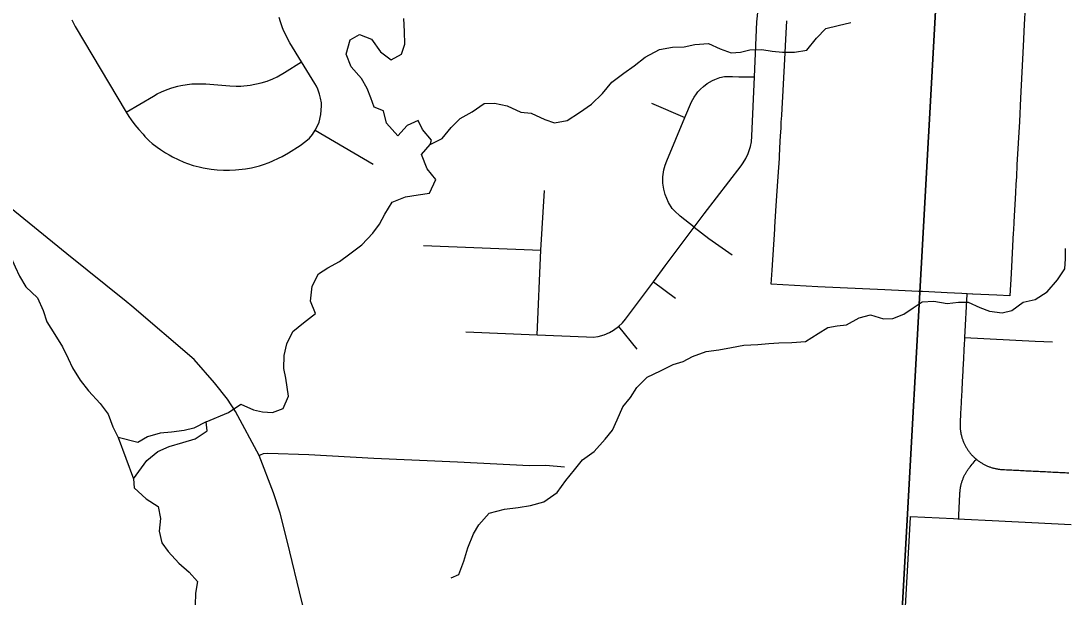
# Model space of a CAD drawing. Extents: x 114843 to 284848, y 317643 to 566895.
# Drawn here: x 168629 to 174457, y 468339 to 471547 of the extents above; entities that cross this region are included whole.
import ezdxf

# ---------------------------------------------------------------- set-up
doc = ezdxf.new("R2010")
doc.units = 0
for name, color, linetype in [('GM_X_Corporation', 7, 'Continuous'), ('GM_X_Major_Lake', 7, 'Continuous'), ('GM_X_Major_River', 7, 'Continuous'), ('GM_X_Minor_River', 7, 'Continuous'), ('GM_X_State_Route', 7, 'Continuous'), ('GM_X_Township', 7, 'Continuous'), ('GM_X_Township_Road', 7, 'Continuous')]:
    doc.layers.add(name, color=color, linetype=linetype)

msp = doc.modelspace()

# ---------------------------------------------------------------- linework, layer by layer
at = {"layer": 'GM_X_Corporation'}
for points in [[(174217.7, 471624.3), (174212.6, 471527.2), (174206.2, 471406.5), (174192.9, 471116.5), (174185.8, 470987.7), (174172.5, 470745.8), (174168.9, 470678.8), (174166.6, 470637.6), (174164, 470589.9), (174155.2, 470428.7), (174152.5, 470379.3), (174151.9, 470368.4), (174147.8, 470292.4), (174143.6, 470216.6), (174139.4, 470140.7), (174132.6, 470016), (174060.3, 470019.9), (173925.9, 470026.4), (173925.4, 470026.4), (173895.5, 470027.9), (173865.5, 470029.3), (173783.8, 470033.3), (173751.1, 470034.9), (173645.8, 470040), (173624.2, 470041), (173551.1, 470044.4), (173437.9, 470049.7), (173064.8, 470066.9), (172804.7, 470081.8), (172809.8, 470160), (172824.5, 470387.3), (172825.3, 470399), (172831.2, 470489.9), (172836.6, 470573.3), (172843.6, 470681.6), (172850.1, 470781.3), (172851, 470795.4), (172855.3, 470876), (172856.9, 470906.7), (172859.2, 470950.2), (172861, 470982.6), (172863, 471020.3), (172865, 471058.5), (172866.7, 471090), (172870.4, 471159.8), (172874.1, 471230), (172877.8, 471299.7), (172881.5, 471369.6), (172883.6, 471408.7), (172887.3, 471478.5), (172891, 471548.2)], [(173542.9, 468121.5), (173580.3, 468781.7), (173580.6, 468787.2), (173820, 468775.4), (173850, 468773.9), (173879.9, 468772.4), (174034.8, 468764.8), (174144.6, 468759.4), (174254.5, 468754), (174364.4, 468748.6), (174474.2, 468743.2)]]:
    msp.add_lwpolyline(points, dxfattribs=at)
at = {"layer": 'GM_X_Major_Lake'}
msp.add_line((169170.1, 469227.3), (169254.9, 468997.4), dxfattribs=at)
for points in [[(168296.2, 470557.7), (168360.6, 470495.8), (168424.9, 470451.9), (168489.2, 470390.1), (168521.5, 470322.1), (168561.7, 470258.2), (168598, 470178.2), (168622.2, 470126.3), (168656.5, 470066.3), (168720.8, 470004.5), (168753.1, 469934.5), (168773.3, 469870.5), (168817.6, 469800.6), (168859.9, 469732.7), (168892.2, 469666.7), (168916.4, 469614.8), (168958.7, 469546.9), (169004.9, 469486.9), (169069.3, 469417.1), (169115.6, 469357.2), (169139.8, 469287.2), (169170.1, 469227.3)], [(169254.9, 468997.4), (169259, 468947.4), (169325.3, 468885.5), (169393.7, 468843.7), (169405.9, 468775.7), (169398, 468705.6), (169414.2, 468641.7), (169448.4, 468591.7), (169508.8, 468527.8), (169565.1, 468478), (169611.3, 468426.1), (169601.5, 468360), (169599.6, 468294)]]:
    msp.add_lwpolyline(points, dxfattribs=at)
at = {"layer": 'GM_X_Major_River'}
msp.add_line((169170.1, 469227.3), (169254.9, 468997.4), dxfattribs=at)
for points in [[(168296.2, 470557.7), (168360.6, 470495.8), (168424.9, 470451.9), (168489.2, 470390.1), (168521.5, 470322.1), (168561.7, 470258.2), (168598, 470178.2), (168622.2, 470126.3), (168656.5, 470066.3), (168720.8, 470004.5), (168753.1, 469934.5), (168773.3, 469870.5), (168817.6, 469800.6), (168859.9, 469732.7), (168892.2, 469666.7), (168916.4, 469614.8), (168958.7, 469546.9), (169004.9, 469486.9), (169069.3, 469417.1), (169115.6, 469357.2), (169139.8, 469287.2), (169170.1, 469227.3)], [(169254.9, 468997.4), (169330.8, 469098.7), (169390.7, 469149), (169454.7, 469177.3), (169530.8, 469199.7), (169598.9, 469220), (169664.9, 469264.3), (169660.6, 469314.3), (169590.6, 469280), (169538.6, 469265.7), (169466.4, 469257.4), (169404.3, 469251.2), (169334.2, 469230.8), (169280.2, 469198.6), (169170.1, 469227.3)], [(169254.9, 468997.4), (169259, 468947.4), (169325.3, 468885.5), (169393.7, 468843.7), (169405.9, 468775.7), (169398, 468705.6), (169414.2, 468641.7), (169448.4, 468591.7), (169508.8, 468527.8), (169565.1, 468478), (169611.3, 468426.1), (169601.5, 468360), (169599.6, 468294)]]:
    msp.add_lwpolyline(points, dxfattribs=at)
at = {"layer": 'GM_X_Minor_River'}
for points in [[(170907, 470858.8), (170914.9, 470882.8), (170864.6, 470942.6), (170840.3, 470992.6), (170778.3, 470964.3), (170726.4, 470908), (170664, 470977.8), (170647.6, 471045.8), (170595.4, 471067.6), (170577.2, 471119.6), (170556.9, 471171.5), (170524.6, 471225.5), (170466.2, 471291.3), (170439.8, 471361.2), (170461.5, 471441.4), (170513.5, 471471.7), (170579.8, 471445.9), (170630.2, 471374), (170690.5, 471330.3), (170746.5, 471362.5), (170766.3, 471416.7), (170764, 471488.7), (170759.7, 471560.8)], [(171023.9, 470954.2), (171074.1, 471004.3), (171139.7, 471040.7), (171207.3, 471087.2), (171265.3, 471089.6), (171335.3, 471074.1), (171411.5, 471038.6), (171469.5, 471033), (171545.7, 470997.5), (171597.8, 470979.9), (171669.7, 470992.4), (171737.3, 471036.8), (171804.9, 471083.3), (171866.4, 471143.8), (171917.9, 471206.1), (171985.4, 471256.6), (172041.1, 471297), (172102.7, 471345.5), (172182.3, 471388), (172256.1, 471400.5), (172320.1, 471403), (172379.9, 471415.4), (172455.8, 471421.9), (172520, 471392.4), (172582.1, 471368.8), (172634, 471373.1), (172685.9, 471385.5), (172751.8, 471388), (172809.9, 471378.3), (172867.9, 471372.8), (172933.8, 471373.2), (173003.7, 471383.7), (173057.1, 471450.1), (173108.7, 471504.5), (173176.5, 471520.9), (173248.3, 471537.4)], [(169660.6, 469314.3), (169784.7, 469366.8), (169852.7, 469413.2), (169922.9, 469381.5), (169973.1, 469369.6), (170029.3, 469365.9), (170089.3, 469388.2), (170119.1, 469458.3), (170102.6, 469558.3), (170092.4, 469612.3), (170094.1, 469684.4), (170109.8, 469748.5), (170141.6, 469816.7), (170201.6, 469865), (170269.5, 469917.3), (170241.1, 469987.2), (170250.8, 470069.3), (170284.6, 470139.5), (170336.6, 470171.8), (170402.6, 470208.1), (170460.5, 470250.4), (170526.5, 470300.7), (170588.3, 470365), (170624.2, 470415.2), (170654, 470471.3), (170695.9, 470537.6), (170769.9, 470567.9), (170840, 470578.2), (170902.1, 470588.5), (170937.9, 470664.7), (170889.5, 470722.6), (170859.1, 470802.5), (170907, 470858.8), (170973, 470893.1), (171023.9, 470954.2)], [(171023.5, 468446), (171067, 468464.2), (171094.4, 468538.3), (171115.8, 468612.5), (171147.2, 468690.7), (171176.8, 468740.9), (171234.3, 468805.3), (171320.1, 468827.9), (171395.9, 468838.4), (171465.8, 468848.9), (171539.6, 468869.4), (171613.1, 468921.9), (171662.6, 468988.2), (171710.1, 469046.6), (171753.7, 469102.9), (171819.3, 469149.3), (171880.7, 469217.7), (171922.3, 469268), (171947.9, 469326.2), (171979.3, 469398.4), (172020.9, 469450.7), (172056.4, 469504.9), (172114, 469563.3), (172187.7, 469597.8), (172259.3, 469634.3), (172315.2, 469650.7), (172366.9, 469679.1), (172442.6, 469705.6), (172512.5, 469716.1), (172584.4, 469728.6), (172652.2, 469741), (172730.1, 469745.6), (172792, 469750), (172847.9, 469754.4), (172919.9, 469756.9), (172995.8, 469761.4), (173065.4, 469805.9), (173119.1, 469840.3), (173171, 469848.6), (173222.9, 469855), (173294.6, 469893.5), (173356.4, 469909.9), (173430.5, 469888.4), (173482.4, 469890.8), (173542.2, 469913.2), (173593.9, 469949.6), (173645.6, 469981.9), (173709.5, 469986.4), (173783.6, 469972.9), (173847.5, 469981.3), (173901.4, 469981.7), (173965.6, 469952.1), (174019.7, 469930.5), (174089.7, 469921), (174143.6, 469935.4), (174207.2, 469981.8), (174273, 469996.3), (174340.6, 470038.7), (174398.1, 470105.1), (174439.6, 470167.4), (174443.2, 470221.5), (174442.7, 470279.5)]]:
    msp.add_lwpolyline(points, dxfattribs=at)
at = {"layer": 'GM_X_State_Route'}
for points in [[(169246.9, 469957.9), (169215, 469985.1), (168883.8, 470250.9), (168595.8, 470485.8), (168512.8, 470553.9), (168423.2, 470637.2), (168365.1, 470702.6), (168320.9, 470764.7), (168283.2, 470833), (168249.4, 470899.9), (168217.2, 470981.5), (168189.6, 471084.4), (168168.9, 471250.4), (168161.4, 471297.2)], [(170749.5, 466696), (170736, 466730.2), (170666.5, 466905.7), (170468.5, 467379.2), (170400.7, 467547), (170350.9, 467695.8), (170250.7, 468086.2), (170192.6, 468313.8), (170113.4, 468645.3), (170071.1, 468805.6), (170034.8, 468919.6), (169954.6, 469126.3), (169823.2, 469372.1), (169779, 469441.1), (169705.7, 469532.3), (169593, 469661.2), (169246.9, 469957.9)]]:
    msp.add_lwpolyline(points, dxfattribs=at)
at = {"layer": 'GM_X_Township'}
for points in [[(169905.4, 461946.5), (169968.1, 464386.5), (169947, 464678.7), (169899, 465343.8), (169749.8, 465987.7), (169587.5, 466795.7), (170734.8, 466733), (170828.3, 466720.5), (173439.3, 466568.9), (173760.3, 472337.1), (173996.9, 476378.2), (174122.9, 478346.3), (174181.7, 479805.8), (174410.2, 484018.4)], [(174410.2, 484018.4), (174181.7, 479805.8), (174122.9, 478346.3), (173996.9, 476378.2), (173760.3, 472337.1), (173439.3, 466568.9), (170828.3, 466720.5), (170734.8, 466733), (169587.5, 466795.7), (169749.8, 465987.7), (169899, 465343.8), (169947, 464678.7), (169968.1, 464386.5), (169905.4, 461946.5)]]:
    msp.add_lwpolyline(points, dxfattribs=at)
at = {"layer": 'GM_X_Township_Road'}
for p, q in [((172138.5, 471089.6), (172323.8, 471009)), ((170267.3, 470938.5), (170588.7, 470748.8)), ((170870.4, 470296), (171523, 470270.6)), ((172150.1, 470094.1), (172272.2, 470002.5)), ((171954.9, 469844.8), (172057.3, 469718.8))]:
    msp.add_line(p, q, dxfattribs=at)
for points in [[(168911.8, 471552.9), (168930.7, 471515.7), (169215.8, 471039.1), (169230.6, 471015.1), (169243.4, 470996.1), (169263.8, 470968.5), (169285.6, 470941.9), (169308.8, 470916.5), (169318.7, 470904.3), (169342.8, 470880.1), (169360.1, 470865.3), (169386.9, 470844.2), (169405.3, 470831), (169433.8, 470812.4), (169453.3, 470800.8), (169473.2, 470789.9), (169503.7, 470774.9), (169535, 470761.4), (169556.2, 470753.4), (169588.5, 470742.8), (169621.3, 470733.8), (169643.4, 470728.8), (169665.7, 470724.6), (169688.1, 470721.1), (169721.8, 470717.4), (169755.8, 470715.5), (169789.7, 470715.3), (169823.7, 470716.9), (169879.9, 470723.5), (169913.3, 470729.8), (169957.3, 470741), (169979, 470747.7), (170011, 470759.1), (170032, 470767.7), (170062.9, 470781.9), (170083.1, 470792.3), (170119.2, 470813.1), (170183.8, 470853.3), (170215.5, 470876.6), (170234.4, 470894.8), (170251.3, 470914.8), (170267.3, 470938.5), (170280.3, 470963.6), (170288.4, 470983.9), (170299.1, 471026.3), (170302.2, 471074.3), (170301.1, 471091.8), (170297.1, 471117.8), (170291.6, 471139), (170286, 471155.6), (170281, 471167.8), (170273.4, 471183.5), (170264.7, 471198.8), (170190.8, 471318.8), (170125.2, 471425.7), (170093.1, 471490.6), (170085.6, 471508.6), (170073.9, 471541.2), (170066.7, 471566.1)], [(171105.2, 469816.5), (171502.6, 469798.3), (171777, 469788.7), (171813.8, 469786.9), (171841.4, 469790.4), (171875.8, 469799.7), (171903.9, 469811.4), (171926.8, 469824.2), (171954.9, 469844.8), (171977, 469865.8), (171993.7, 469885.8), (172150.1, 470094.1), (172214.4, 470183.3), (172375.6, 470397.8), (172431.7, 470472.6), (172637.5, 470740.5), (172649.5, 470757.7), (172662.8, 470780.2), (172676, 470808.7), (172688.9, 470848.4), (172694.2, 470874.1), (172697.4, 470904.5), (172711.4, 471235.3), (172725.5, 471542.7), (172731.4, 471610.4)], [(169215.8, 471039.1), (169366.4, 471128.1), (169388.1, 471140.5), (169411.6, 471152.1), (169443.8, 471165.6), (169468.6, 471174.2), (169502.2, 471183.7), (169519.2, 471187.5), (169553.6, 471193.2), (169579.6, 471196), (169605.7, 471197.4), (169631.9, 471197.3), (169658, 471195.9), (169792.6, 471185), (169827.5, 471183.4), (169853.7, 471183.9), (169905.9, 471188.9), (169965.8, 471201.7), (169999.1, 471212.3), (170031.7, 471225.3), (170055.5, 471236.5), (170096.4, 471259.6), (170190.8, 471318.8)], [(172375.6, 470397.8), (172297.8, 470460.5), (172266.7, 470489.7), (172254.2, 470503.4), (172232.3, 470535.3), (172215.2, 470580.6), (172206.7, 470609.9), (172201.6, 470644.4), (172201.3, 470679.3), (172206.7, 470718.1), (172213.7, 470743.3), (172223.1, 470767.5), (172323.8, 471009), (172361.7, 471096.1), (172376.2, 471123), (172388.5, 471141), (172396.6, 471151.3), (172411.2, 471167.4), (172427.2, 471182.2), (172448.1, 471198.1), (172478.2, 471215.6), (172490.1, 471221.1), (172518.8, 471231.4), (172544.3, 471237.4), (172588.5, 471237.3), (172624.8, 471236.3), (172711.4, 471235.3)], [(171502.6, 469798.3), (171523, 470270.6), (171542.8, 470603.4)], [(172375.6, 470397.8), (172457.4, 470335.7), (172588.3, 470244.1)], [(173893, 470024.6), (173880.6, 469785), (173880.1, 469775.1), (173879.6, 469765.2), (173879, 469755.4), (173878.5, 469745.5), (173878, 469735.7), (173877.5, 469725.8), (173877, 469715.9), (173876.5, 469706.1), (173875.9, 469696.2), (173875.5, 469686.3), (173874.9, 469676.5), (173874.4, 469666.6), (173873.9, 469656.8), (173873.4, 469646.9), (173872.9, 469637), (173872.4, 469627.2), (173871.9, 469617.3), (173871.3, 469607.4), (173870.8, 469597.6), (173870.3, 469587.7), (173869.8, 469577.9), (173869.3, 469568), (173868.8, 469558.1), (173868.3, 469548.3), (173867.8, 469538.4), (173867.2, 469528.6), (173866.7, 469518.7), (173866.2, 469508.8), (173865.7, 469499), (173865.2, 469489.1), (173864.7, 469479.2), (173864.2, 469469.4), (173863.6, 469459.5), (173863.1, 469449.7), (173862.6, 469439.8), (173862.1, 469429.9), (173861.6, 469420.1), (173861.1, 469410.2), (173860.6, 469400.3), (173860.1, 469390.5), (173859.6, 469380.6), (173859, 469370.8), (173858.5, 469360.9), (173858, 469351), (173857.5, 469341.2), (173857, 469331.3), (173856.5, 469321.4), (173856, 469311.6), (173855.8, 469307.3), (173855.7, 469303), (173855.6, 469298.7), (173855.6, 469294.3), (173855.8, 469290), (173855.9, 469285.7), (173856.2, 469281.4), (173856.5, 469277.1), (173857, 469272.8), (173857.4, 469268.5), (173858, 469264.3), (173858.6, 469260), (173859.3, 469255.7), (173860.1, 469251.5), (173860.9, 469247.2), (173861.9, 469243), (173862.9, 469238.8), (173863.9, 469234.6), (173865.1, 469230.5), (173866.3, 469226.4), (173867.6, 469222.2), (173868.9, 469218.1), (173870.3, 469214), (173871.8, 469210), (173873.4, 469206), (173875, 469202), (173876.8, 469198.1), (173878.5, 469194.1), (173880.4, 469190.2), (173882.2, 469186.3), (173884.2, 469182.5), (173886.2, 469178.7), (173888.4, 469174.9), (173890.5, 469171.2), (173892.8, 469167.5), (173895, 469163.8), (173897.4, 469160.2), (173899.8, 469156.6), (173902.3, 469153.1), (173904.9, 469149.6), (173907.4, 469146.2), (173910.1, 469142.8), (173912.8, 469139.5), (173915.6, 469136.2), (173918.4, 469132.9), (173921.3, 469129.7), (173924.2, 469126.5), (173927.3, 469123.4), (173930.3, 469120.4), (173933.4, 469117.4), (173936.6, 469114.4), (173939.8, 469111.5), (173943, 469108.7), (173946.3, 469105.9), (173949.7, 469103.2), (173953.1, 469100.5), (173956.5, 469097.9), (173960, 469095.3), (173963.6, 469092.9), (173967.2, 469090.4), (173970.8, 469088.1), (173974.5, 469085.8), (173978.2, 469083.5), (173982, 469081.3), (173985.7, 469079.2), (173989.6, 469077.2), (173993.4, 469075.2), (173997.3, 469073.3), (174001.2, 469071.5), (174005.2, 469069.7), (174009.2, 469068), (174013.2, 469066.3), (174017.2, 469064.7), (174021.3, 469063.3), (174025.4, 469061.8), (174029.5, 469060.5), (174033.7, 469059.2), (174037.8, 469058), (174042, 469056.8), (174046.2, 469055.8), (174050.4, 469054.8), (174054.7, 469053.9), (174058.9, 469053), (174063.2, 469052.2), (174067.4, 469051.5), (174071.7, 469050.9), (174076, 469050.4), (174080.4, 469049.9), (174084.7, 469049.5), (174089, 469049.1), (174093.3, 469048.9), (174103.2, 469048.4), (174113.2, 469047.9), (174123.1, 469047.4), (174133, 469046.9), (174142.9, 469046.5), (174152.9, 469046), (174162.8, 469045.5), (174172.7, 469045), (174182.6, 469044.5), (174192.6, 469044), (174202.5, 469043.5), (174212.4, 469043), (174222.3, 469042.6), (174232.2, 469042), (174242.2, 469041.6), (174252.1, 469041.1), (174262, 469040.6), (174272, 469040.1), (174281.9, 469039.6), (174291.8, 469039.1), (174301.7, 469038.6), (174311.6, 469038.2), (174321.6, 469037.7), (174331.5, 469037.2), (174341.4, 469036.7), (174351.4, 469036.2), (174361.3, 469035.7), (174371.2, 469035.2), (174381.1, 469034.7), (174391, 469034.2), (174401, 469033.7), (174410.9, 469033.3), (174420.8, 469032.8), (174430.8, 469032.3), (174440.7, 469031.8), (174450.6, 469031.3), (174460.5, 469030.8)], [(173880.6, 469785), (174274, 469764.5), (174369.9, 469759.5)], [(169954.6, 469126.3), (169963.1, 469130.9), (169978.5, 469137.9), (170003.3, 469141), (170232.1, 469132.8), (170593, 469111.9), (171058.7, 469092.7), (171459.8, 469070.6), (171550.7, 469072.7), (171655.2, 469064.6)], [(173847.6, 468770.7), (173848.1, 468780.4), (173848.6, 468790.2), (173849, 468800), (173849.5, 468809.8), (173850, 468819.5), (173850.5, 468829.3), (173851, 468839.1), (173851.4, 468848.8), (173851.9, 468858.6), (173852.4, 468868.4), (173852.9, 468878.1), (173853.4, 468887.9), (173853.8, 468897.7), (173854.3, 468907.4), (173854.8, 468917.2), (173855.1, 468921.5), (173855.4, 468925.8), (173855.8, 468930.2), (173856.2, 468934.5), (173856.8, 468938.8), (173857.4, 468943.1), (173858.1, 468947.4), (173858.9, 468951.6), (173859.8, 468955.9), (173860.7, 468960.1), (173861.7, 468964.3), (173862.7, 468968.5), (173863.9, 468972.7), (173865.1, 468976.9), (173866.4, 468981), (173867.7, 468985.1), (173869.1, 468989.2), (173870.6, 468993.3), (173872.2, 468997.3), (173873.8, 469001.3), (173875.5, 469005.3), (173877.3, 469009.3), (173879.2, 469013.2), (173881.1, 469017.1), (173883.1, 469021), (173885.1, 469024.8), (173887.2, 469028.6), (173889.4, 469032.3), (173891.6, 469036), (173893.9, 469039.7), (173896.3, 469043.3), (173898.7, 469046.9), (173901.2, 469050.5), (173903.8, 469054), (173906.4, 469057.4), (173909.1, 469060.8), (173911.8, 469064.2), (173917.6, 469071.1), (173923.3, 469078.1), (173929.1, 469085.1), (173934.8, 469092), (173940.6, 469099), (173946.3, 469105.9)]]:
    msp.add_lwpolyline(points, dxfattribs=at)

doc.saveas('drawing.dxf')
